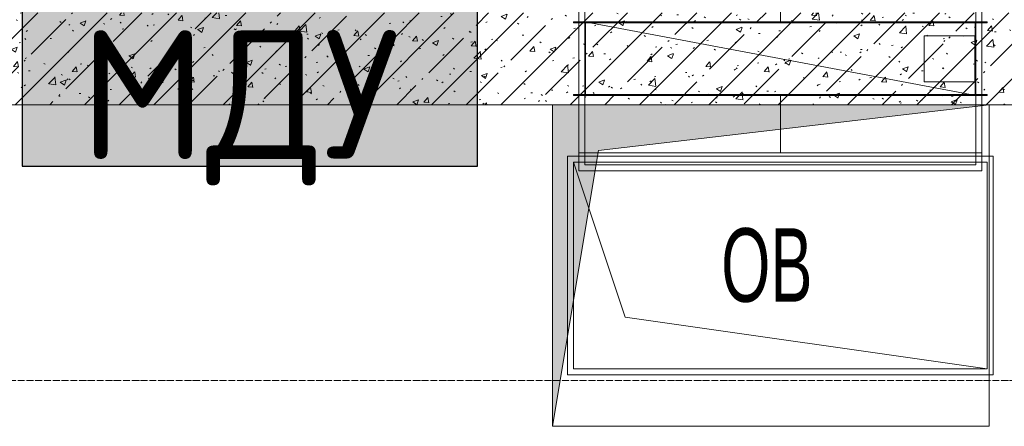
# Model space of a CAD drawing. Header units: millimetres. Extents: x -535184 to 178656, y -69521 to 68256.
# Tile 271 of 460: x -172162 to -170020, y 44472 to 45357. Entities that reach past the tile are written whole.
import ezdxf

# ---------------------------------------------------------------- set-up
doc = ezdxf.new("R2010")
doc.units = ezdxf.units.MM
doc.linetypes.add('-D1-03x03', pattern=[6, 3, -3])
doc.linetypes.add('-D1d1-15x02', pattern=[19, 15, -2, 0, -2])
for name, color, linetype, lineweight in [('_0', 7, 'Continuous', 13), ('A-DETL-GENF', 7, 'Continuous', 5), ('A-GENM-HDLN', 7, '-D1-03x03', 5), ('A-WALL', 7, 'Continuous', 5), ('I-WALL', 7, 'Continuous', 5), ('M-EQPM', 7, 'Continuous', 5), ('M-EQPM-IDEN', 7, 'Continuous', 5), ('S-GRID', 7, 'Continuous', 5)]:
    doc.layers.add(name, color=color, linetype=linetype, lineweight=lineweight)
doc.layers.add('PDF10_Оборудование', color=7, linetype='Continuous', true_color=0xffffff)
doc.layers.add('PDF7_Geometry', color=7, linetype='Continuous', true_color=0xaaaaaa)
doc.layers.add('PDF_Text', color=7, linetype='Continuous')
doc.layers.add('Сводный план', color=1, linetype='Continuous', lineweight=0, true_color=0xff0000)
doc.styles.add('Arial Narrow_2', font='txt', dxfattribs={"width": 0.75, "height": 250})
doc.styles.add('PDF ISOCPEUR', font='isocpeur.ttf')

# ---------------------------------------------------------------- blocks, each defined once
blk = doc.blocks.new('A_MEQ_OpeningShaft-Rectangular - ОВ-4755507-50_AS_M_L11')
at = {"layer": 'A-DETL-GENF', "linetype": '-D1-03x03'}
blk.add_hatch(color=256, dxfattribs=at).paths.add_polyline_path([(0, -700), (100, -100), (950, 0), (0, 0)])
at = {"layer": 'A-DETL-GENF'}
for p, q in [((950, 0), (0, 0)), ((0, 0), (0, -700)), ((100, -100), (950, 0)), ((950, 0), (950, -700)), ((0, -700), (100, -100)), ((0, -700), (950, -700))]:
    blk.add_line(p, q, dxfattribs=at)
at = {"layer": 'A-GENM-HDLN'}
for p, q in [((950, 0), (0, 0)), ((0, 0), (0, -700)), ((950, -700), (950, 0)), ((0, -700), (950, -700))]:
    blk.add_line(p, q, dxfattribs=at)
blk = doc.blocks.new('ghftytytd')
at = {"layer": 'PDF7_Geometry', "color": 16, "lineweight": 18, "true_color": 0x800000}
for points in [[(21357.7, 19080), (21357.7, 19133)], [(21370.7, 19080), (21370.7, 19133)], [(22233.7, 19080), (22233.7, 19133)], [(21345.7, 19080), (22245.7, 19080), (22245.7, 19078), (22245.7, 19080), (21345.7, 19080), (21345.7, 19078)], [(22245.7, 19078), (21345.7, 19078)], [(22233.7, 19080), (21357.7, 19080)], [(21357.7, 19080), (21357.7, 18920)], [(21370.6, 19080), (21370.6, 18920)], [(21370.8, 19080), (21370.6, 19080)], [(21370.7, 19080), (22220.7, 19080)], [(21370.7, 19078), (22220.7, 19078), (22220.7, 18922), (22220.7, 19078), (21370.7, 19078), (21370.7, 18922)], [(21370.8, 19080), (21370.8, 18920)], [(21372.2, 18920), (22219.2, 18920), (22219.2, 19080), (22219.2, 18920), (21372.2, 18920), (21372.2, 19080)], [(22219.2, 19080), (21372.2, 19080)], [(22220.6, 19080), (22220.6, 18920)], [(22220.8, 19080), (22220.6, 19080)], [(22220.8, 19080), (22220.8, 18920)], [(22108.7, 19049.9), (22108.7, 18950)], [(22218.7, 19049.9), (22218.7, 18950)], [(22218.7, 18950), (22108.7, 18950)], [(21345.7, 18922), (22245.7, 18922), (22245.7, 18920), (22245.7, 18922), (21345.7, 18922), (21345.7, 18920), (22245.7, 18920), (21345.7, 18920)], [(22233.7, 18920), (21357.7, 18920)], [(22233.7, 18920), (21357.7, 18920)], [(21357.7, 18794.9), (21357.7, 18920)], [(22220.7, 18922), (21370.7, 18922)], [(21370.7, 18920), (22220.7, 18920)], [(21370.7, 18794.9), (21370.7, 18920)], [(22220.7, 18794.9), (22220.7, 18920)], [(22258.7, 18788), (21332.7, 18788), (21332.7, 18312), (22258.7, 18312)], [(22258.7, 18788), (22258.7, 18312), (21332.7, 18312), (21332.7, 18788)], [(21357.7, 18794.9), (21357.7, 18755.9)], [(22220.7, 18768.9), (22220.7, 18794.9), (21370.7, 18794.9), (21370.7, 18768.9), (21370.7, 18794.9), (22220.7, 18794.9)], [(21370.7, 18794.9), (22220.7, 18794.9)], [(22233.7, 18794.9), (22233.7, 18755.9)], [(22245.7, 18325), (21458.2, 18437.5), (21345.7, 18774.9), (21345.7, 18325)], [(22220.7, 18768.9), (21370.7, 18768.9)], [(22233.7, 18755.9), (21357.7, 18755.9)]]:
    blk.add_lwpolyline(points, close=True, dxfattribs=at)
for points in [[(21795.7, 19080), (21795.7, 19133)], [(22220.7, 19133), (22220.7, 19080)], [(22220.7, 19133), (22220.7, 19080)], [(22233.7, 19080), (21357.7, 19080)], [(21357.7, 19080), (22233.7, 19080)], [(21370.7, 19080), (21370.7, 18920)], [(21370.7, 18920), (21370.7, 19080)], [(21370.7, 19080), (22220.7, 19080)], [(21370.7, 18920), (21370.7, 19080)], [(22220.7, 19080), (21370.7, 19080)], [(21370.7, 19080), (22220.7, 18920)], [(22220.7, 18920), (21370.7, 19080)], [(21370.7, 19080), (22220.7, 19080)], [(21370.7, 19080), (22220.7, 19080)], [(21370.7, 18920), (21370.7, 19080)], [(22220.7, 19080), (21370.7, 19080)], [(21370.7, 19080), (22220.7, 18920)], [(22220.7, 18920), (21370.7, 19080)], [(21370.7, 19080), (22220.7, 19080)], [(22220.7, 19080), (22220.7, 18920)], [(22220.7, 18920), (22220.7, 19080)], [(22220.7, 19080), (22220.7, 18920)], [(22220.7, 18920), (22220.7, 19080)], [(22220.7, 19080), (22220.7, 18920)], [(22220.7, 19080), (22220.7, 18920)], [(22220.7, 18920), (22220.7, 19080)], [(22220.7, 19080), (22220.7, 18920)], [(22233.7, 19080), (22233.7, 18920)], [(22233.7, 18920), (22233.7, 19080)], [(22218.7, 19049.9), (22108.7, 19049.9)], [(22108.7, 19049.9), (22218.7, 19049.9)], [(21370.6, 18920), (21370.8, 18920)], [(22220.7, 18920), (21370.7, 18920)], [(22220.7, 18920), (21370.7, 18920)], [(21795.7, 18794.9), (21795.7, 18920)], [(22220.6, 18920), (22220.8, 18920)], [(22233.7, 18794.9), (22233.7, 18920)], [(22233.7, 18920), (22233.7, 18794.9)], [(22233.7, 18794.9), (21357.7, 18794.9)], [(21357.7, 18794.9), (22233.7, 18794.9)], [(22233.7, 18794.9), (21357.7, 18794.9)], [(21357.7, 18794.9), (22233.7, 18794.9)], [(22245.7, 18325), (22245.7, 18774.9), (21345.7, 18774.9)]]:
    blk.add_lwpolyline(points, dxfattribs=at)
blk = doc.blocks.new('jgf456fff')
at = {"layer": 'PDF10_Оборудование', "transparency": 33554559}
for points in [[(20146.5, 19179.2), (20146.5, 18766.4), (21137.1, 18766.4)], [(20146.5, 19179.2), (21137.1, 19179.2), (21137.1, 18766.4)], [(20146.5, 18766.4), (21137.1, 18766.4), (21137.1, 18764.3)]]:
    blk.add_solid(points, dxfattribs=at)
at = {"layer": 'PDF_Text', "color": 109, "lineweight": 25, "true_color": 0x136633}
blk.add_lwpolyline([(20146.5, 18766.4), (21137.1, 18766.4), (21137.1, 19181.3), (20146.5, 19181.3)], close=True, dxfattribs=at)
at = {"layer": 'PDF_Text', "color": 109, "true_color": 0x136633, "insert": (20271.4, 18724.2), "char_height": 279.99, "attachment_point": 7, "style": 'PDF ISOCPEUR'}
blk.add_mtext('МДУ', dxfattribs=at)

msp = doc.modelspace()

# ---------------------------------------------------------------- hatches: boundary and pattern name
at = {"layer": '_0', "transparency": 33554534}
h = msp.add_hatch(color=252, dxfattribs=at)
h.dxf.hatch_style = 1
h.paths.add_polyline_path([(-186501.3, 32972.1), (-186502.9, 35272.1), (-186002.9, 35272.1), (-186002.9, 36222.1), (-183952.9, 36222.1), (-183952.9, 40272.1), (-179002.9, 40272.1), (-179002.9, 38772.1), (-177452.9, 38772.1), (-177452.9, 45172.1), (-185852.9, 45172.1), (-185852.9, 46972.1), (-186852.9, 46972.1), (-186852.9, 48972.1), (-184102.9, 48972.1), (-184102.9, 48272.1), (-183352.9, 48272.1), (-183352.9, 47272.1), (-163952.9, 47272.1), (-163952.9, 48972.1), (-160672.9, 48972.1), (-160672.9, 46972.1), (-161752.9, 46972.1), (-161752.9, 45172.1), (-169752.9, 45172.1), (-169752.9, 36222.1), (-161802.9, 36222.1), (-161802.9, 35822.1), (-161302.9, 35822.1), (-161302.9, 32972.1), (-163452.9, 32972.1), (-163452.9, 34122.1), (-183852.9, 34122.1), (-183852.9, 32972.1)], flags=16)
h.paths.add_polyline_path([(-192753.7, 55672.9), (-154802.1, 55672.9), (-154802.1, 25721.3), (-192753.7, 25721.3)])
at = {"layer": 'I-WALL'}
h = msp.add_hatch(dxfattribs=at)
h.set_pattern_fill('FP_43', color=256, style=0, pattern_type=2)
h.set_pattern_definition([(45, (-192252.93, 26222.13), (-75.43415, 75.43415), [106.68, -17.78, 3.556, -17.78]), (45, (-192252.93, 26297.51), (-75.43415, 75.43415), []), (50, (-192252.93, 26222.13), (127.5292, -11.15758), [13.335, -146.685]), (355, (-192252.93, 26222.13), (-24.66966, 133.74), [10.668, -117.348]), (100.451, (-192242.31, 26221.2), (102.85973, 122.5818), [11.333, -124.663]), (46.184, (-192252.93, 26257.69), (189.75516, -29.4304), [20.002, -220.027]), (96.636, (-192237.12, 26255.24), (166.1822, 173.1996), [17, -186.995]), (351.184, (-192252.93, 26257.69), (166.1839, 173.1976), [16.002, -176.022]), (21, (-192235.15, 26248.8), (106.13027, -71.58603), [13.335, -146.685]), (326, (-192235.15, 26248.8), (43.2619, 128.93175), [10.668, -117.348]), (71.451, (-192226.31, 26242.83), (149.392, 57.34505), [11.333, -124.663]), (37.5, (-192252.935, 26222.128), (2.16223, 59.18836), [3.353, -112.573, 3.353, -115.773, -117.792]), (37.5, (-192252.935, 26222.128), (2.16223, 59.18836), [-235.052, 3.353, -114.44]), (7.5, (-192252.935, 26222.13), (46.77386, 70.12615), [3.353, -64.567, 3.353, -109.906, -44.894]), (7.5, (-192252.935, 26222.13), (46.77386, 70.12615), [-181.178, 3.353, -41.542]), (327.5, (-192292.584, 26222.128), (94.91367, -4.01009), [3.353, -41.097, 3.353, -135.331, -184.023]), (327.5, (-192292.584, 26222.128), (94.91367, -4.01009), [-183.134, 3.353, -180.67]), (317.5, (-192310.36, 26222.13), (103.69057, 17.79882), [3.353, -54.432, 3.353, -88.748, -130.683]), (317.5, (-192310.36, 26222.13), (103.69057, 17.79882), [-149.885, 3.353, -127.33])])
h.paths.add_polyline_path([(-169752.9, 45172.1), (-169752.9, 45372.1), (-172252.9, 45372.1), (-172252.9, 45172.1), (-169952.9, 45172.1)])

# ---------------------------------------------------------------- linework, layer by layer
at = {"layer": 'A-WALL', "lineweight": 9}
for p, q in [((-172252.9, 45172.1), (-171002.9, 45172.1)), ((-170052.9, 45172.1), (-169952.9, 45172.1))]:
    msp.add_line(p, q, dxfattribs=at)
at = {"layer": 'S-GRID', "linetype": '-D1d1-15x02'}
msp.add_line((-195238.9, 44572.1), (-153652.3, 44572.1), dxfattribs=at)

# ---------------------------------------------------------------- block references
at = {"layer": 'M-EQPM'}
msp.add_blockref('A_MEQ_OpeningShaft-Rectangular - ОВ-4755507-50_AS_M_L11', (-171002.9, 45172.1), dxfattribs=at)
at = {"layer": 'Сводный план'}
for name in ['jgf456fff', 'ghftytytd']:
    msp.add_blockref(name, (-192302.9, 26272.1), dxfattribs=at)

# ---------------------------------------------------------------- texts
at = {"layer": 'M-EQPM-IDEN', "insert": (-170635.9, 44903.2), "char_height": 160, "width": 246.519, "attachment_point": 1, "style": 'Arial Narrow_2'}
msp.add_mtext('ОВ', dxfattribs=at)

doc.saveas('drawing.dxf')
